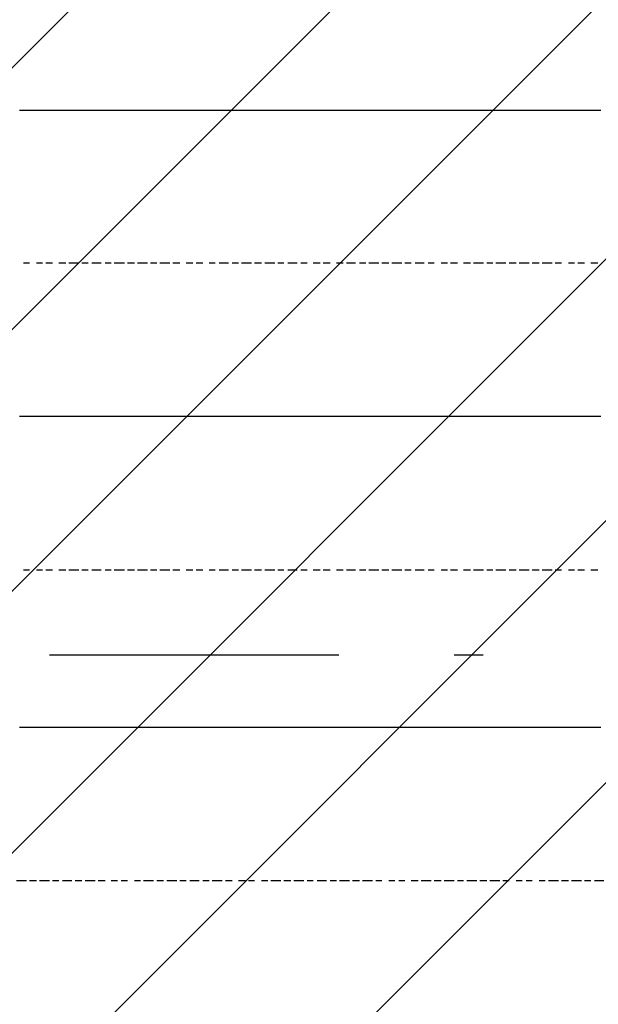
# Model space of a CAD drawing. Extents: x 997 to 109698, y 921 to 94021.
# Tile 511 of 656: x 20085 to 20835, y 47277 to 48554. Entities that reach past the tile are written whole.
import ezdxf

# ---------------------------------------------------------------- set-up
doc = ezdxf.new("R2010")
doc.units = 0
doc.header["$MEASUREMENT"] = 0
doc.layers.add('12', color=7, linetype='CONTINUOUS')
doc.layers.add('28', color=7, linetype='CONTINUOUS')

msp = doc.modelspace()

# ---------------------------------------------------------------- linework, layer by layer
at = {"layer": '12', "color": 5}
for p, q in [((20084.630503, 48436.563401), (20097.630503, 48436.563401)), ((20097.630503, 48436.563401), (20106.630503, 48436.563401)), ((20106.630503, 48436.563401), (20114.630503, 48436.563401)), ((20114.630503, 48436.563401), (20127.630503, 48436.563401)), ((20127.630503, 48436.563401), (20135.630503, 48436.563401)), ((20135.630503, 48436.563401), (20148.630503, 48436.563401)), ((20148.630503, 48436.563401), (20156.630503, 48436.563401)), ((20156.630503, 48436.563401), (20165.630503, 48436.563401)), ((20165.630503, 48436.563401), (20178.630503, 48436.563401)), ((20178.630503, 48436.563401), (20186.630503, 48436.563401)), ((20186.630503, 48436.563401), (20195.630503, 48436.563401)), ((20195.630503, 48436.563401), (20207.630503, 48436.563401)), ((20207.630503, 48436.563401), (20216.630503, 48436.563401)), ((20216.630503, 48436.563401), (20224.630503, 48436.563401)), ((20224.630503, 48436.563401), (20237.630503, 48436.563401)), ((20237.630503, 48436.563401), (20245.630503, 48436.563401)), ((20245.630503, 48436.563401), (20258.630503, 48436.563401)), ((20258.630503, 48436.563401), (20266.630503, 48436.563401)), ((20266.630503, 48436.563401), (20275.630503, 48436.563401)), ((20275.630503, 48436.563401), (20288.630503, 48436.563401)), ((20288.630503, 48436.563401), (20296.630503, 48436.563401)), ((20296.630503, 48436.563401), (20305.630503, 48436.563401)), ((20305.630503, 48436.563401), (20317.630503, 48436.563401)), ((20317.630503, 48436.563401), (20326.630503, 48436.563401)), ((20326.630503, 48436.563401), (20334.630503, 48436.563401)), ((20334.630503, 48436.563401), (20347.630503, 48436.563401)), ((20347.630503, 48436.563401), (20355.630503, 48436.563401)), ((20355.630503, 48436.563401), (20368.630503, 48436.563401)), ((20368.630503, 48436.563401), (20377.630503, 48436.563401)), ((20377.630503, 48436.563401), (20385.630503, 48436.563401)), ((20385.630503, 48436.563401), (20398.630503, 48436.563401)), ((20398.630503, 48436.563401), (20406.630503, 48436.563401)), ((20406.630503, 48436.563401), (20415.630503, 48436.563401)), ((20415.630503, 48436.563401), (20427.630503, 48436.563401)), ((20427.630503, 48436.563401), (20436.630503, 48436.563401)), ((20436.630503, 48436.563401), (20444.630503, 48436.563401)), ((20444.630503, 48436.563401), (20457.630503, 48436.563401)), ((20457.630503, 48436.563401), (20465.630503, 48436.563401)), ((20465.630503, 48436.563401), (20478.630503, 48436.563401)), ((20478.630503, 48436.563401), (20487.630503, 48436.563401)), ((20487.630503, 48436.563401), (20495.630503, 48436.563401)), ((20495.630503, 48436.563401), (20508.630503, 48436.563401)), ((20508.630503, 48436.563401), (20516.630503, 48436.563401)), ((20516.630503, 48436.563401), (20525.630503, 48436.563401)), ((20525.630503, 48436.563401), (20537.630503, 48436.563401)), ((20537.630503, 48436.563401), (20546.630503, 48436.563401)), ((20546.630503, 48436.563401), (20554.630503, 48436.563401)), ((20554.630503, 48436.563401), (20567.630503, 48436.563401)), ((20567.630503, 48436.563401), (20576.630503, 48436.563401)), ((20576.630503, 48436.563401), (20584.630503, 48436.563401)), ((20584.630503, 48436.563401), (20597.630503, 48436.563401)), ((20597.630503, 48436.563401), (20605.630503, 48436.563401)), ((20605.630503, 48436.563401), (20618.630503, 48436.563401)), ((20618.630503, 48436.563401), (20626.630503, 48436.563401)), ((20626.630503, 48436.563401), (20635.630503, 48436.563401)), ((20635.630503, 48436.563401), (20648.630503, 48436.563401)), ((20648.630503, 48436.563401), (20656.630503, 48436.563401)), ((20656.630503, 48436.563401), (20664.630503, 48436.563401)), ((20664.630503, 48436.563401), (20677.630503, 48436.563401)), ((20677.630503, 48436.563401), (20686.630503, 48436.563401)), ((20686.630503, 48436.563401), (20694.630503, 48436.563401)), ((20694.630503, 48436.563401), (20707.630503, 48436.563401)), ((20707.630503, 48436.563401), (20715.630503, 48436.563401)), ((20715.630503, 48436.563401), (20728.630503, 48436.563401)), ((20728.630503, 48436.563401), (20736.630503, 48436.563401)), ((20736.630503, 48436.563401), (20745.630503, 48436.563401)), ((20745.630503, 48436.563401), (20758.630503, 48436.563401)), ((20758.630503, 48436.563401), (20766.630503, 48436.563401)), ((20766.630503, 48436.563401), (20775.630503, 48436.563401)), ((20775.630503, 48436.563401), (20787.630503, 48436.563401)), ((20787.630503, 48436.563401), (20796.630503, 48436.563401)), ((20796.630503, 48436.563401), (20804.630503, 48436.563401)), ((20804.630503, 48436.563401), (20817.630503, 48436.563401)), ((20817.630503, 48436.563401), (20825.630503, 48436.563401)), ((20825.630503, 48436.563401), (20838.630503, 48436.563401)), ((20084.630503, 48039.563401), (20097.630503, 48039.563401)), ((20097.630503, 48039.563401), (20106.630503, 48039.563401)), ((20106.630503, 48039.563401), (20114.630503, 48039.563401)), ((20114.630503, 48039.563401), (20127.630503, 48039.563401)), ((20127.630503, 48039.563401), (20135.630503, 48039.563401)), ((20135.630503, 48039.563401), (20148.630503, 48039.563401)), ((20148.630503, 48039.563401), (20156.630503, 48039.563401)), ((20156.630503, 48039.563401), (20165.630503, 48039.563401)), ((20165.630503, 48039.563401), (20178.630503, 48039.563401)), ((20178.630503, 48039.563401), (20186.630503, 48039.563401)), ((20186.630503, 48039.563401), (20195.630503, 48039.563401)), ((20195.630503, 48039.563401), (20207.630503, 48039.563401)), ((20207.630503, 48039.563401), (20216.630503, 48039.563401)), ((20216.630503, 48039.563401), (20224.630503, 48039.563401)), ((20224.630503, 48039.563401), (20237.630503, 48039.563401)), ((20237.630503, 48039.563401), (20245.630503, 48039.563401)), ((20245.630503, 48039.563401), (20258.630503, 48039.563401)), ((20258.630503, 48039.563401), (20266.630503, 48039.563401)), ((20266.630503, 48039.563401), (20275.630503, 48039.563401)), ((20275.630503, 48039.563401), (20288.630503, 48039.563401)), ((20288.630503, 48039.563401), (20296.630503, 48039.563401)), ((20296.630503, 48039.563401), (20305.630503, 48039.563401)), ((20305.630503, 48039.563401), (20317.630503, 48039.563401)), ((20317.630503, 48039.563401), (20326.630503, 48039.563401)), ((20326.630503, 48039.563401), (20334.630503, 48039.563401)), ((20334.630503, 48039.563401), (20347.630503, 48039.563401)), ((20347.630503, 48039.563401), (20355.630503, 48039.563401)), ((20355.630503, 48039.563401), (20368.630503, 48039.563401)), ((20368.630503, 48039.563401), (20377.630503, 48039.563401)), ((20377.630503, 48039.563401), (20385.630503, 48039.563401)), ((20385.630503, 48039.563401), (20398.630503, 48039.563401)), ((20398.630503, 48039.563401), (20406.630503, 48039.563401)), ((20406.630503, 48039.563401), (20415.630503, 48039.563401)), ((20415.630503, 48039.563401), (20427.630503, 48039.563401)), ((20427.630503, 48039.563401), (20436.630503, 48039.563401)), ((20436.630503, 48039.563401), (20444.630503, 48039.563401)), ((20444.630503, 48039.563401), (20457.630503, 48039.563401)), ((20457.630503, 48039.563401), (20465.630503, 48039.563401)), ((20465.630503, 48039.563401), (20478.630503, 48039.563401)), ((20478.630503, 48039.563401), (20487.630503, 48039.563401)), ((20487.630503, 48039.563401), (20495.630503, 48039.563401)), ((20495.630503, 48039.563401), (20508.630503, 48039.563401)), ((20508.630503, 48039.563401), (20516.630503, 48039.563401)), ((20516.630503, 48039.563401), (20525.630503, 48039.563401)), ((20525.630503, 48039.563401), (20537.630503, 48039.563401)), ((20537.630503, 48039.563401), (20546.630503, 48039.563401)), ((20546.630503, 48039.563401), (20554.630503, 48039.563401)), ((20554.630503, 48039.563401), (20567.630503, 48039.563401)), ((20567.630503, 48039.563401), (20576.630503, 48039.563401)), ((20576.630503, 48039.563401), (20584.630503, 48039.563401)), ((20584.630503, 48039.563401), (20597.630503, 48039.563401)), ((20597.630503, 48039.563401), (20605.630503, 48039.563401)), ((20605.630503, 48039.563401), (20618.630503, 48039.563401)), ((20618.630503, 48039.563401), (20626.630503, 48039.563401)), ((20626.630503, 48039.563401), (20635.630503, 48039.563401)), ((20635.630503, 48039.563401), (20648.630503, 48039.563401)), ((20648.630503, 48039.563401), (20656.630503, 48039.563401)), ((20656.630503, 48039.563401), (20664.630503, 48039.563401)), ((20664.630503, 48039.563401), (20677.630503, 48039.563401)), ((20677.630503, 48039.563401), (20686.630503, 48039.563401)), ((20686.630503, 48039.563401), (20694.630503, 48039.563401)), ((20694.630503, 48039.563401), (20707.630503, 48039.563401)), ((20707.630503, 48039.563401), (20715.630503, 48039.563401)), ((20715.630503, 48039.563401), (20728.630503, 48039.563401)), ((20728.630503, 48039.563401), (20736.630503, 48039.563401)), ((20736.630503, 48039.563401), (20745.630503, 48039.563401)), ((20745.630503, 48039.563401), (20758.630503, 48039.563401)), ((20758.630503, 48039.563401), (20766.630503, 48039.563401)), ((20766.630503, 48039.563401), (20775.630503, 48039.563401)), ((20775.630503, 48039.563401), (20787.630503, 48039.563401)), ((20787.630503, 48039.563401), (20796.630503, 48039.563401)), ((20796.630503, 48039.563401), (20804.630503, 48039.563401)), ((20804.630503, 48039.563401), (20817.630503, 48039.563401)), ((20817.630503, 48039.563401), (20825.630503, 48039.563401)), ((20825.630503, 48039.563401), (20838.630503, 48039.563401)), ((20084.630503, 47636.563401), (20097.630503, 47636.563401)), ((20097.630503, 47636.563401), (20106.630503, 47636.563401)), ((20106.630503, 47636.563401), (20114.630503, 47636.563401)), ((20114.630503, 47636.563401), (20127.630503, 47636.563401)), ((20127.630503, 47636.563401), (20135.630503, 47636.563401)), ((20135.630503, 47636.563401), (20148.630503, 47636.563401)), ((20148.630503, 47636.563401), (20156.630503, 47636.563401)), ((20156.630503, 47636.563401), (20165.630503, 47636.563401)), ((20165.630503, 47636.563401), (20178.630503, 47636.563401)), ((20178.630503, 47636.563401), (20186.630503, 47636.563401)), ((20186.630503, 47636.563401), (20195.630503, 47636.563401)), ((20195.630503, 47636.563401), (20207.630503, 47636.563401)), ((20207.630503, 47636.563401), (20216.630503, 47636.563401)), ((20216.630503, 47636.563401), (20224.630503, 47636.563401)), ((20224.630503, 47636.563401), (20237.630503, 47636.563401)), ((20237.630503, 47636.563401), (20245.630503, 47636.563401)), ((20245.630503, 47636.563401), (20258.630503, 47636.563401)), ((20258.630503, 47636.563401), (20266.630503, 47636.563401)), ((20266.630503, 47636.563401), (20275.630503, 47636.563401)), ((20275.630503, 47636.563401), (20288.630503, 47636.563401)), ((20288.630503, 47636.563401), (20296.630503, 47636.563401)), ((20296.630503, 47636.563401), (20305.630503, 47636.563401)), ((20305.630503, 47636.563401), (20317.630503, 47636.563401)), ((20317.630503, 47636.563401), (20326.630503, 47636.563401)), ((20326.630503, 47636.563401), (20334.630503, 47636.563401)), ((20334.630503, 47636.563401), (20347.630503, 47636.563401)), ((20347.630503, 47636.563401), (20355.630503, 47636.563401)), ((20355.630503, 47636.563401), (20368.630503, 47636.563401)), ((20368.630503, 47636.563401), (20377.630503, 47636.563401)), ((20377.630503, 47636.563401), (20385.630503, 47636.563401)), ((20385.630503, 47636.563401), (20398.630503, 47636.563401)), ((20398.630503, 47636.563401), (20406.630503, 47636.563401)), ((20406.630503, 47636.563401), (20415.630503, 47636.563401)), ((20415.630503, 47636.563401), (20427.630503, 47636.563401)), ((20427.630503, 47636.563401), (20436.630503, 47636.563401)), ((20436.630503, 47636.563401), (20444.630503, 47636.563401)), ((20444.630503, 47636.563401), (20457.630503, 47636.563401)), ((20457.630503, 47636.563401), (20465.630503, 47636.563401)), ((20465.630503, 47636.563401), (20478.630503, 47636.563401)), ((20478.630503, 47636.563401), (20487.630503, 47636.563401)), ((20487.630503, 47636.563401), (20495.630503, 47636.563401)), ((20495.630503, 47636.563401), (20508.630503, 47636.563401)), ((20508.630503, 47636.563401), (20516.630503, 47636.563401)), ((20516.630503, 47636.563401), (20525.630503, 47636.563401)), ((20525.630503, 47636.563401), (20537.630503, 47636.563401)), ((20537.630503, 47636.563401), (20546.630503, 47636.563401)), ((20546.630503, 47636.563401), (20554.630503, 47636.563401)), ((20554.630503, 47636.563401), (20567.630503, 47636.563401)), ((20567.630503, 47636.563401), (20576.630503, 47636.563401)), ((20576.630503, 47636.563401), (20584.630503, 47636.563401)), ((20584.630503, 47636.563401), (20597.630503, 47636.563401)), ((20597.630503, 47636.563401), (20605.630503, 47636.563401)), ((20605.630503, 47636.563401), (20618.630503, 47636.563401)), ((20618.630503, 47636.563401), (20626.630503, 47636.563401)), ((20626.630503, 47636.563401), (20635.630503, 47636.563401)), ((20635.630503, 47636.563401), (20648.630503, 47636.563401)), ((20648.630503, 47636.563401), (20656.630503, 47636.563401)), ((20656.630503, 47636.563401), (20664.630503, 47636.563401)), ((20664.630503, 47636.563401), (20677.630503, 47636.563401)), ((20677.630503, 47636.563401), (20686.630503, 47636.563401)), ((20686.630503, 47636.563401), (20694.630503, 47636.563401)), ((20694.630503, 47636.563401), (20707.630503, 47636.563401)), ((20707.630503, 47636.563401), (20715.630503, 47636.563401)), ((20715.630503, 47636.563401), (20728.630503, 47636.563401)), ((20728.630503, 47636.563401), (20736.630503, 47636.563401)), ((20736.630503, 47636.563401), (20745.630503, 47636.563401)), ((20745.630503, 47636.563401), (20758.630503, 47636.563401)), ((20758.630503, 47636.563401), (20766.630503, 47636.563401)), ((20766.630503, 47636.563401), (20775.630503, 47636.563401)), ((20775.630503, 47636.563401), (20787.630503, 47636.563401)), ((20787.630503, 47636.563401), (20796.630503, 47636.563401)), ((20796.630503, 47636.563401), (20804.630503, 47636.563401)), ((20804.630503, 47636.563401), (20817.630503, 47636.563401)), ((20817.630503, 47636.563401), (20825.630503, 47636.563401)), ((20825.630503, 47636.563401), (20838.630503, 47636.563401))]:
    msp.add_line(p, q, dxfattribs=at)
at = {"layer": '12', "color": 1}
for p, q in [((20089.630503, 48238.563401), (20097.630503, 48238.563401)), ((20106.630503, 48238.563401), (20114.630503, 48238.563401)), ((20118.630503, 48238.563401), (20127.630503, 48238.563401)), ((20135.630503, 48238.563401), (20144.630503, 48238.563401)), ((20148.630503, 48238.563401), (20161.630503, 48238.563401)), ((20165.630503, 48238.563401), (20173.630503, 48238.563401)), ((20178.630503, 48238.563401), (20190.630503, 48238.563401)), ((20195.630503, 48238.563401), (20203.630503, 48238.563401)), ((20207.630503, 48238.563401), (20220.630503, 48238.563401)), ((20224.630503, 48238.563401), (20233.630503, 48238.563401)), ((20237.630503, 48238.563401), (20250.630503, 48238.563401)), ((20254.630503, 48238.563401), (20262.630503, 48238.563401)), ((20266.630503, 48238.563401), (20279.630503, 48238.563401)), ((20283.630503, 48238.563401), (20292.630503, 48238.563401)), ((20300.630503, 48238.563401), (20309.630503, 48238.563401)), ((20313.630503, 48238.563401), (20322.630503, 48238.563401)), ((20330.630503, 48238.563401), (20338.630503, 48238.563401)), ((20343.630503, 48238.563401), (20355.630503, 48238.563401)), ((20360.630503, 48238.563401), (20368.630503, 48238.563401)), ((20372.630503, 48238.563401), (20385.630503, 48238.563401)), ((20389.630503, 48238.563401), (20398.630503, 48238.563401)), ((20402.630503, 48238.563401), (20415.630503, 48238.563401)), ((20419.630503, 48238.563401), (20427.630503, 48238.563401)), ((20432.630503, 48238.563401), (20444.630503, 48238.563401)), ((20449.630503, 48238.563401), (20457.630503, 48238.563401)), ((20465.630503, 48238.563401), (20474.630503, 48238.563401)), ((20478.630503, 48238.563401), (20487.630503, 48238.563401)), ((20495.630503, 48238.563401), (20504.630503, 48238.563401)), ((20508.630503, 48238.563401), (20520.630503, 48238.563401)), ((20525.630503, 48238.563401), (20533.630503, 48238.563401)), ((20537.630503, 48238.563401), (20550.630503, 48238.563401)), ((20554.630503, 48238.563401), (20563.630503, 48238.563401)), ((20567.630503, 48238.563401), (20580.630503, 48238.563401)), ((20584.630503, 48238.563401), (20592.630503, 48238.563401)), ((20597.630503, 48238.563401), (20609.630503, 48238.563401)), ((20614.630503, 48238.563401), (20622.630503, 48238.563401)), ((20631.630503, 48238.563401), (20639.630503, 48238.563401)), ((20643.630503, 48238.563401), (20652.630503, 48238.563401)), ((20660.630503, 48238.563401), (20669.630503, 48238.563401)), ((20673.630503, 48238.563401), (20686.630503, 48238.563401)), ((20690.630503, 48238.563401), (20698.630503, 48238.563401)), ((20702.630503, 48238.563401), (20715.630503, 48238.563401)), ((20719.630503, 48238.563401), (20728.630503, 48238.563401)), ((20732.630503, 48238.563401), (20745.630503, 48238.563401)), ((20749.630503, 48238.563401), (20758.630503, 48238.563401)), ((20762.630503, 48238.563401), (20775.630503, 48238.563401)), ((20779.630503, 48238.563401), (20787.630503, 48238.563401)), ((20796.630503, 48238.563401), (20804.630503, 48238.563401)), ((20808.630503, 48238.563401), (20817.630503, 48238.563401)), ((20825.630503, 48238.563401), (20834.630503, 48238.563401)), ((20089.630503, 47840.563401), (20097.630503, 47840.563401)), ((20106.630503, 47840.563401), (20114.630503, 47840.563401)), ((20118.630503, 47840.563401), (20127.630503, 47840.563401)), ((20135.630503, 47840.563401), (20144.630503, 47840.563401)), ((20148.630503, 47840.563401), (20161.630503, 47840.563401)), ((20165.630503, 47840.563401), (20173.630503, 47840.563401)), ((20178.630503, 47840.563401), (20190.630503, 47840.563401)), ((20195.630503, 47840.563401), (20203.630503, 47840.563401)), ((20207.630503, 47840.563401), (20220.630503, 47840.563401)), ((20224.630503, 47840.563401), (20233.630503, 47840.563401)), ((20237.630503, 47840.563401), (20250.630503, 47840.563401)), ((20254.630503, 47840.563401), (20262.630503, 47840.563401)), ((20266.630503, 47840.563401), (20279.630503, 47840.563401)), ((20283.630503, 47840.563401), (20292.630503, 47840.563401)), ((20300.630503, 47840.563401), (20309.630503, 47840.563401)), ((20313.630503, 47840.563401), (20322.630503, 47840.563401)), ((20330.630503, 47840.563401), (20338.630503, 47840.563401)), ((20343.630503, 47840.563401), (20355.630503, 47840.563401)), ((20360.630503, 47840.563401), (20368.630503, 47840.563401)), ((20372.630503, 47840.563401), (20385.630503, 47840.563401)), ((20389.630503, 47840.563401), (20398.630503, 47840.563401)), ((20402.630503, 47840.563401), (20415.630503, 47840.563401)), ((20419.630503, 47840.563401), (20427.630503, 47840.563401)), ((20432.630503, 47840.563401), (20444.630503, 47840.563401)), ((20449.630503, 47840.563401), (20457.630503, 47840.563401)), ((20465.630503, 47840.563401), (20474.630503, 47840.563401)), ((20478.630503, 47840.563401), (20487.630503, 47840.563401)), ((20495.630503, 47840.563401), (20504.630503, 47840.563401)), ((20508.630503, 47840.563401), (20520.630503, 47840.563401)), ((20525.630503, 47840.563401), (20533.630503, 47840.563401)), ((20537.630503, 47840.563401), (20550.630503, 47840.563401)), ((20554.630503, 47840.563401), (20563.630503, 47840.563401)), ((20567.630503, 47840.563401), (20580.630503, 47840.563401)), ((20584.630503, 47840.563401), (20592.630503, 47840.563401)), ((20597.630503, 47840.563401), (20609.630503, 47840.563401)), ((20614.630503, 47840.563401), (20622.630503, 47840.563401)), ((20631.630503, 47840.563401), (20639.630503, 47840.563401)), ((20643.630503, 47840.563401), (20652.630503, 47840.563401)), ((20660.630503, 47840.563401), (20669.630503, 47840.563401)), ((20673.630503, 47840.563401), (20686.630503, 47840.563401)), ((20690.630503, 47840.563401), (20698.630503, 47840.563401)), ((20702.630503, 47840.563401), (20715.630503, 47840.563401)), ((20719.630503, 47840.563401), (20728.630503, 47840.563401)), ((20732.630503, 47840.563401), (20745.630503, 47840.563401)), ((20749.630503, 47840.563401), (20758.630503, 47840.563401)), ((20762.630503, 47840.563401), (20775.630503, 47840.563401)), ((20779.630503, 47840.563401), (20787.630503, 47840.563401)), ((20796.630503, 47840.563401), (20804.630503, 47840.563401)), ((20808.630503, 47840.563401), (20817.630503, 47840.563401)), ((20825.630503, 47840.563401), (20834.630503, 47840.563401)), ((20080.630503, 47437.563401), (20093.630503, 47437.563401)), ((20097.630503, 47437.563401), (20106.630503, 47437.563401)), ((20110.630503, 47437.563401), (20123.630503, 47437.563401)), ((20127.630503, 47437.563401), (20135.630503, 47437.563401)), ((20140.630503, 47437.563401), (20152.630503, 47437.563401)), ((20156.630503, 47437.563401), (20165.630503, 47437.563401)), ((20169.630503, 47437.563401), (20182.630503, 47437.563401)), ((20186.630503, 47437.563401), (20195.630503, 47437.563401)), ((20203.630503, 47437.563401), (20211.630503, 47437.563401)), ((20216.630503, 47437.563401), (20224.630503, 47437.563401)), ((20233.630503, 47437.563401), (20241.630503, 47437.563401)), ((20245.630503, 47437.563401), (20258.630503, 47437.563401)), ((20262.630503, 47437.563401), (20271.630503, 47437.563401)), ((20275.630503, 47437.563401), (20288.630503, 47437.563401)), ((20292.630503, 47437.563401), (20300.630503, 47437.563401)), ((20305.630503, 47437.563401), (20317.630503, 47437.563401)), ((20322.630503, 47437.563401), (20330.630503, 47437.563401)), ((20334.630503, 47437.563401), (20347.630503, 47437.563401)), ((20351.630503, 47437.563401), (20360.630503, 47437.563401)), ((20368.630503, 47437.563401), (20377.630503, 47437.563401)), ((20381.630503, 47437.563401), (20389.630503, 47437.563401)), ((20398.630503, 47437.563401), (20406.630503, 47437.563401)), ((20410.630503, 47437.563401), (20423.630503, 47437.563401)), ((20427.630503, 47437.563401), (20436.630503, 47437.563401)), ((20440.630503, 47437.563401), (20453.630503, 47437.563401)), ((20457.630503, 47437.563401), (20465.630503, 47437.563401)), ((20470.630503, 47437.563401), (20482.630503, 47437.563401)), ((20487.630503, 47437.563401), (20495.630503, 47437.563401)), ((20499.630503, 47437.563401), (20512.630503, 47437.563401)), ((20516.630503, 47437.563401), (20525.630503, 47437.563401)), ((20529.630503, 47437.563401), (20542.630503, 47437.563401)), ((20546.630503, 47437.563401), (20554.630503, 47437.563401)), ((20563.630503, 47437.563401), (20571.630503, 47437.563401)), ((20576.630503, 47437.563401), (20584.630503, 47437.563401)), ((20592.630503, 47437.563401), (20601.630503, 47437.563401)), ((20605.630503, 47437.563401), (20618.630503, 47437.563401)), ((20622.630503, 47437.563401), (20631.630503, 47437.563401)), ((20635.630503, 47437.563401), (20648.630503, 47437.563401)), ((20652.630503, 47437.563401), (20660.630503, 47437.563401)), ((20664.630503, 47437.563401), (20677.630503, 47437.563401)), ((20681.630503, 47437.563401), (20690.630503, 47437.563401)), ((20694.630503, 47437.563401), (20707.630503, 47437.563401)), ((20711.630503, 47437.563401), (20719.630503, 47437.563401)), ((20728.630503, 47437.563401), (20736.630503, 47437.563401)), ((20741.630503, 47437.563401), (20749.630503, 47437.563401)), ((20758.630503, 47437.563401), (20766.630503, 47437.563401)), ((20770.630503, 47437.563401), (20783.630503, 47437.563401)), ((20787.630503, 47437.563401), (20796.630503, 47437.563401)), ((20800.630503, 47437.563401), (20813.630503, 47437.563401)), ((20817.630503, 47437.563401), (20825.630503, 47437.563401)), ((20830.630503, 47437.563401), (20842.630503, 47437.563401))]:
    msp.add_line(p, q, dxfattribs=at)
at = {"layer": '28', "color": 2}
for p, q in [((14872.636205, 43289.143675), (30269.447768, 58685.955237)), ((14872.636205, 42949.73242), (30608.859023, 58685.955237)), ((14872.636205, 42610.321165), (30948.270278, 58685.955237)), ((14872.636205, 42270.90991), (31287.681533, 58685.955237)), ((14872.636205, 41931.498655), (31627.092788, 58685.955237)), ((14872.636205, 41592.0874), (31966.504043, 58685.955237))]:
    msp.add_line(p, q, dxfattribs=at)
at = {"layer": '28', "color": 4}
msp.add_line((20498.630503, 47729.563401), (20123.630503, 47729.563401), dxfattribs=at)
at = {"layer": '28', "color": 4, "linetype": 'Continuous'}
msp.add_line((20686.130503, 47729.563401), (20648.630503, 47729.563401), dxfattribs=at)

doc.saveas('drawing.dxf')
